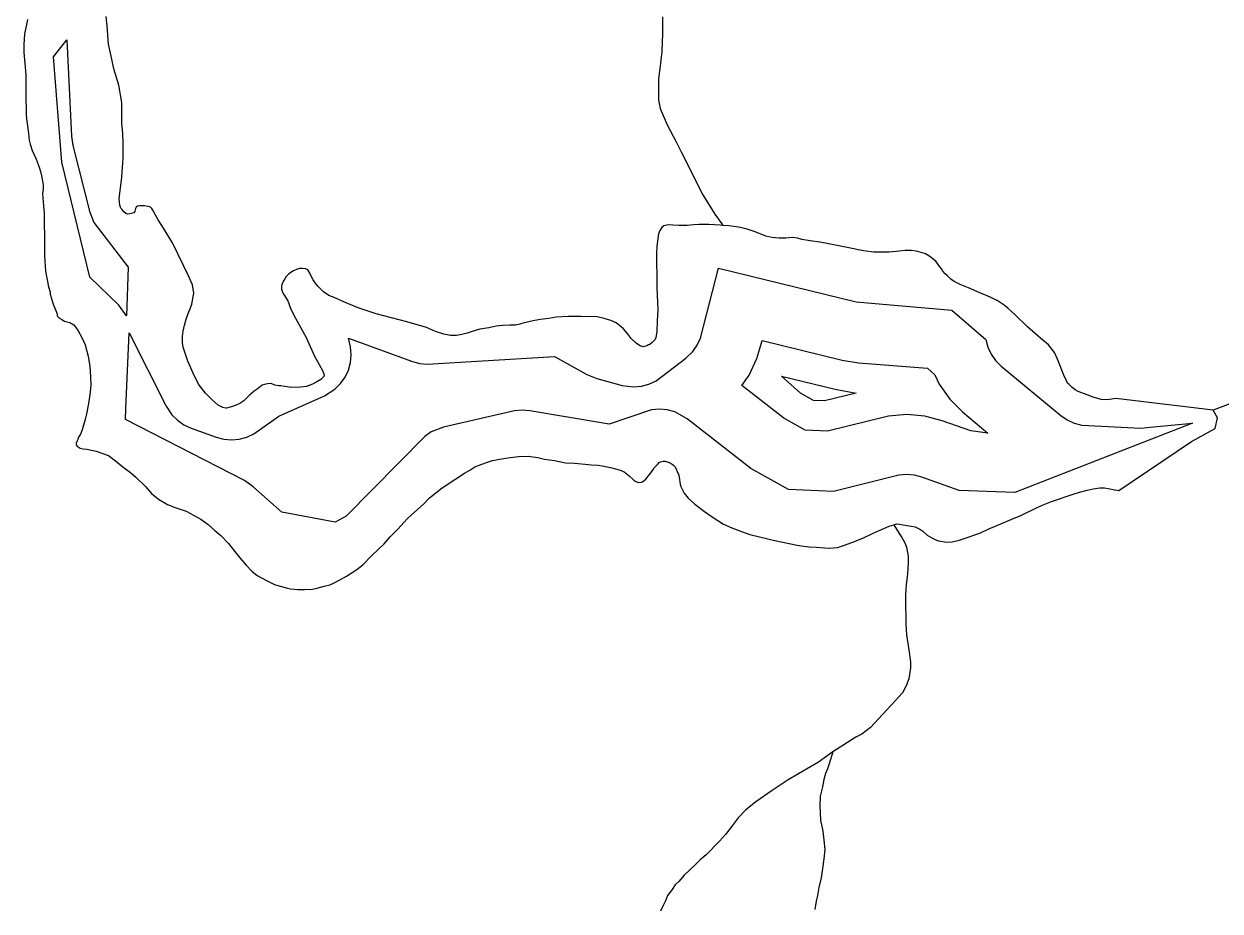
# Model space of a CAD drawing. Extents: x 2220236 to 2384410, y 720751 to 894131.
# Drawn here: x 2280882 to 2284074, y 820319 to 822687 of the extents above; entities that cross this region are included whole.
import ezdxf

# ---------------------------------------------------------------- set-up
doc = ezdxf.new("R2010")
doc.units = 0
for name, color, linetype in [('Exist Hydrographic Buffer Line', 7, 'Continuous'), ('Exist Hydrographic Creek Single Shore', 7, 'Continuous'), ('Exist Hydrographic Lake Shore', 7, 'Continuous'), ('Exist Hydrographic Misc Water Feature', 7, 'Continuous')]:
    doc.layers.add(name, color=color, linetype=linetype)

msp = doc.modelspace()

# ---------------------------------------------------------------- linework, layer by layer
at = {"layer": 'Exist Hydrographic Buffer Line'}
for points in [[(2280960.7, 822599.5), (2280995.9, 822644.2), (2281008.6, 822387.7), (2281012.3, 822362.3), (2281056.4, 822187.5), (2281068.5, 822156.9), (2281160.1, 822037.5), (2281155.6, 821907.3)], [(2281155.6, 821907.3), (2281134.5, 821935.9), (2281057.8, 822011.3), (2280982.6, 822317.9), (2280960.7, 822599.5)], [(2281712.3, 821356.9), (2281569.8, 821383.5), (2281493.8, 821451.7), (2281470.6, 821468.1), (2281152.8, 821631.3), (2281154, 821660.2), (2281162.8, 821862.1), (2281261.6, 821666.4), (2281276.6, 821643.7), (2281291.4, 821628.9), (2281308.6, 821616.9), (2281327.7, 821608.1), (2281394.5, 821583.7), (2281414.8, 821578.3), (2281435.5, 821576.5), (2281456.2, 821578.3), (2281476.5, 821583.7), (2281495.6, 821592.5), (2281561.8, 821639.9), (2281683.6, 821694.3), (2281711.7, 821711.9), (2281726.5, 821726.7), (2281738.6, 821743.9), (2281747.4, 821762.8), (2281752.7, 821783), (2281754.6, 821803.8), (2281752.7, 821824.7), (2281748.2, 821848.2), (2281916.2, 821786.3), (2281936.9, 821780.7), (2281957.6, 821778.9), (2282297.1, 821798.9), (2282383.5, 821751), (2282410.7, 821740.1), (2282477.8, 821722.2), (2282508.6, 821718.2), (2282529.3, 821720.1), (2282549.6, 821725.5), (2282568.6, 821734.3), (2282648, 821794.5), (2282666.7, 821812.3), (2282678.5, 821829.4), (2282687.4, 821848.3), (2282735.6, 822034.6), (2283103, 821944.9), (2283357.5, 821923), (2283448.3, 821844.2), (2283453.8, 821824.5), (2283462.7, 821805.6), (2283474.6, 821788.5), (2283489.3, 821773.7), (2283649.1, 821641.7), (2283665.7, 821630.4), (2283684.5, 821621.6), (2283704.8, 821616.1), (2283862.3, 821608.3), (2283896.1, 821611.6), (2284000.5, 821621.4), (2283526, 821435.8), (2283377.6, 821441.4), (2283278.1, 821477), (2283258.2, 821482.2), (2283237.5, 821484), (2283216.8, 821482.2), (2283042.3, 821439.2), (2282922.1, 821444.1), (2282821.1, 821500.5), (2282651.3, 821633), (2282618.7, 821651.1), (2282598.4, 821656.6), (2282577.7, 821658.4), (2282556.7, 821656.6), (2282443.1, 821618.5), (2282231.5, 821654.4), (2282211.6, 821656.1), (2282190.7, 821654.3), (2282001.7, 821610.9), (2281968.7, 821597.9), (2281951.2, 821585.9), (2281741.9, 821372.6), (2281712.3, 821356.9)], [(2283454.1, 821594.1), (2283408.3, 821600.4), (2283331.8, 821627.7), (2283286.1, 821639.8), (2283237.5, 821644), (2283189.1, 821639.8), (2283026.1, 821599.9), (2282966.8, 821602.4), (2282909.8, 821634.2), (2282797.9, 821721.8), (2282817.2, 821749.4), (2282837.7, 821793.6), (2282845.9, 821820.2), (2282851.4, 821841.6), (2283065.3, 821789.5), (2283109.2, 821782.4), (2283292.5, 821767.7), (2283312.6, 821750.3), (2283324.1, 821725.6), (2283352.1, 821685.6), (2283386.6, 821651.1), (2283454.1, 821594.1)], [(2283017.9, 821680.4), (2282989, 821681.5), (2282954.3, 821701), (2282903.5, 821746.6), (2283046.4, 821711.8), (2283103, 821701.6), (2283017.9, 821680.4)]]:
    msp.add_lwpolyline(points, dxfattribs=at)
at = {"layer": 'Exist Hydrographic Creek Single Shore'}
msp.add_lwpolyline([(2284360.1, 821727.3), (2284307.9, 821738.2), (2284247.2, 821728.5), (2284055.1, 821655.8)], dxfattribs=at)
at = {"layer": 'Exist Hydrographic Lake Shore'}
for points in [[(2281327.1, 822000.5), (2281321.1, 822014.4), (2281278.3, 822102.2), (2281253.9, 822142), (2281239.9, 822163.7), (2281231.7, 822177.9), (2281225.7, 822189.5), (2281222.9, 822194.5), (2281219.3, 822197.9), (2281213.5, 822199.6), (2281203.3, 822201.5), (2281191.2, 822201.7), (2281184.3, 822200.2), (2281181.3, 822197.7), (2281179.6, 822193.8), (2281177.8, 822187.2), (2281174.7, 822183), (2281171.8, 822181.5), (2281163.9, 822180), (2281158.6, 822179.4), (2281153.7, 822181.2), (2281148.2, 822185.2), (2281143.8, 822191.2), (2281140.6, 822195.2), (2281137.4, 822202.8), (2281136.3, 822211.1), (2281135.5, 822220.9), (2281142.9, 822277.2), (2281142.9, 822278.8), (2281146.3, 822328.9), (2281146.1, 822367.3), (2281145.7, 822395.2), (2281143.3, 822420.8), (2281142.8, 822477.3), (2281134.6, 822523.3), (2281121.7, 822567.2), (2281116, 822592.6), (2281107.6, 822633.1), (2281103.7, 822681.4), (2281101, 822707.1)], [(2280891.2, 822698.9), (2280887.2, 822681), (2280883.2, 822660.7), (2280881.6, 822631.2), (2280881.8, 822610.6), (2280884.2, 822581), (2280886.5, 822550.8), (2280887, 822508.8), (2280887.1, 822482.5), (2280887.3, 822462.2), (2280887.9, 822444.8), (2280888.7, 822433.3), (2280891.8, 822408.7), (2280894.1, 822394.8), (2280896, 822376.8), (2280898.1, 822365.9), (2280904, 822348.7), (2280914.6, 822325.5), (2280922.7, 822304.7), (2280926.1, 822293.1), (2280928.8, 822281), (2280931.7, 822262.9), (2280933.2, 822255.3), (2280933, 822247.1), (2280931.4, 822233.3), (2280933.7, 822201.2), (2280935.6, 822181.4), (2280936, 822151.2), (2280936.4, 822123.4), (2280936.5, 822097.1), (2280936.9, 822067.6), (2280939, 822027.2), (2280943.4, 822003.5), (2280947.6, 821985.4), (2280951.6, 821971.2), (2280951.8, 821965.6), (2280960.1, 821939.2), (2280966.3, 821923.3), (2280968.2, 821917.7), (2280970, 821911.8), (2280970.3, 821907.8), (2280976.4, 821901.8), (2280982.5, 821897.7), (2280990.3, 821893.3)], [(2282578.5, 822135.3), (2282575.4, 822126.2), (2282570.8, 822093.4), (2282570, 822073.8), (2282570.6, 821991.8), (2282570.8, 821983.6), (2282573.5, 821923.8), (2282571.9, 821894.3), (2282570.6, 821865.5), (2282569.9, 821859.9), (2282568, 821850.1), (2282566.3, 821844.3), (2282558.5, 821836.2), (2282552.2, 821831.4), (2282548.2, 821829.9), (2282544.3, 821827.7), (2282538, 821826.2), (2282534.4, 821825.2), (2282526.2, 821828), (2282516.2, 821833.8), (2282502, 821847.2), (2282491.8, 821861.6), (2282481.9, 821873.2), (2282471.3, 821882.3), (2282461.9, 821889.1), (2282447.6, 821895.3), (2282429.7, 821900.6), (2282411.7, 821904.9), (2282367.5, 821905.8), (2282334, 821905.8), (2282301.8, 821903.9), (2282282.1, 821901), (2282259.7, 821897.5), (2282236, 821893.1), (2282210, 821887.1), (2282204.7, 821885.5)], [(2282747.1, 822148.8), (2282739.2, 822150), (2282709.1, 822151.3), (2282683.1, 822151.1), (2282669, 822150.4), (2282651.3, 822148.5), (2282629, 822149), (2282613.3, 822150), (2282601.1, 822150.2), (2282589.6, 822148.2), (2282583.6, 822143.4), (2282578.5, 822135.9), (2282578.5, 822135.3)], [(2284055.1, 821655.8), (2283795.9, 821686.9), (2283784.7, 821685.5), (2283770.6, 821683.2), (2283756.8, 821684.5), (2283735, 821690.5), (2283719, 821696.7), (2283694.9, 821706.1), (2283686.8, 821710.5), (2283678.8, 821716.3), (2283670.7, 821724), (2283666.5, 821728), (2283662.8, 821735.6), (2283656.5, 821749.5), (2283640, 821791.9), (2283631.8, 821810.1), (2283615.8, 821830.1), (2283595.2, 821846.9), (2283559.8, 821878.8), (2283527, 821910.6), (2283507, 821928.1), (2283497.7, 821935.8), (2283478.6, 821948.4), (2283450.6, 821962.1), (2283434.7, 821968.3), (2283416.5, 821975.9), (2283402.2, 821982.1), (2283380.4, 821991.4), (2283364.5, 821999.3), (2283354.8, 822006), (2283346.1, 822014.4), (2283339.7, 822019.5), (2283334.2, 822026.8), (2283330.1, 822032.8), (2283326, 822038.4), (2283314.8, 822053.4), (2283303.8, 822062.8), (2283296.1, 822067.9), (2283287.6, 822073), (2283275.9, 822076.5), (2283263.8, 822080.1), (2283249.8, 822082), (2283233.7, 822082.3), (2283209.7, 822079.6), (2283189.7, 822077.3), (2283169.7, 822077.8), (2283149.7, 822077.5), (2283121.9, 822081.4), (2283087.6, 822088.6), (2283047.7, 822096.7), (2283005.2, 822104.1), (2282979.4, 822107.9), (2282957.5, 822111.7), (2282945.8, 822115.2), (2282932.7, 822116.5), (2282915.3, 822115.2), (2282897.2, 822114.6), (2282877.6, 822116.6), (2282861.3, 822120.2), (2282833.3, 822132.3), (2282809.2, 822140.3), (2282788.9, 822144), (2282763.1, 822147.8), (2282747.1, 822148.8)], [(2282204.7, 821885.5), (2282193.5, 821883.1), (2282178.1, 821882.8), (2282159.3, 821881.6), (2282141.9, 821880.3), (2282122.2, 821875.8), (2282098.1, 821872), (2282078, 821865.9), (2282064.1, 821861.2), (2282050, 821857.6), (2282036.1, 821855.2), (2282020.1, 821854.9), (2282002.1, 821858.6), (2281980.3, 821866.2), (2281956.2, 821876.6), (2281903.7, 821891.8), (2281821.8, 821913.1), (2281773.6, 821928.9), (2281737.5, 821944.4), (2281709.3, 821956.5), (2281695.3, 821962.3), (2281681.4, 821971.8), (2281675.3, 821977.5), (2281667.2, 821985.9), (2281659.2, 821995.9), (2281653.2, 822003.6), (2281648.7, 822011.9), (2281645, 822021.8), (2281639, 822030.1), (2281632.8, 822033.5), (2281624.6, 822034.3), (2281617.1, 822033.8), (2281608.8, 822031.4), (2281600.9, 822027.6), (2281588.9, 822019.7), (2281581.8, 822012.3), (2281578.1, 822006.8), (2281573.7, 821999.3), (2281571.7, 821995.4), (2281570.2, 821990.5), (2281569.2, 821987.3), (2281569.3, 821979.1), (2281571.5, 821970.8), (2281575.6, 821964.8), (2281585.7, 821947.6), (2281593.8, 821925.1), (2281606.1, 821901.2), (2281620.3, 821875.3), (2281634.6, 821849.8), (2281656.8, 821800.1), (2281669.1, 821777.6), (2281679, 821760.3), (2281683.3, 821750.4), (2281682.3, 821745.5), (2281673.9, 821738.1), (2281663.6, 821731.8), (2281651.7, 821725.5), (2281635.5, 821719.2), (2281619.7, 821717.3), (2281595.7, 821716.8), (2281577.7, 821718.8), (2281567.6, 821720.6), (2281561.7, 821720.8), (2281551.6, 821722.6), (2281541.8, 821727.1), (2281531.6, 821726.3), (2281523.4, 821724.8), (2281517.5, 821722.7), (2281503.8, 821712.1), (2281495.8, 821706.7), (2281483.8, 821696.1), (2281468.1, 821681), (2281458.1, 821673.7), (2281450.1, 821669.9), (2281438.2, 821665.9), (2281422.4, 821661.3), (2281420.4, 821661.4), (2281412.6, 821663.2), (2281400.3, 821669.3), (2281384.1, 821683.4), (2281365.8, 821701.2), (2281347.6, 821725.2), (2281333.5, 821755), (2281323.4, 821776.5), (2281319.4, 821786.5), (2281307, 821824.4), (2281304.7, 821836.9), (2281304.7, 821852.4), (2281306.3, 821866.4), (2281310.5, 821882.7), (2281314.2, 821899.1), (2281319.7, 821914.4), (2281325.9, 821929), (2281330.1, 821938.7), (2281334.9, 821968.2), (2281331.5, 821990.5), (2281327.1, 822000.5)], [(2280990.3, 821893.3), (2280996.2, 821891.5), (2281004.3, 821889.7), (2281014.4, 821884), (2281020.5, 821876.3), (2281026.5, 821868), (2281036.6, 821849.7), (2281044.8, 821829.9), (2281053.3, 821800.2), (2281057.3, 821772.2), (2281059.7, 821745.9), (2281059.9, 821722.3), (2281058.2, 821704.3), (2281054.3, 821673.9), (2281048.5, 821646.1), (2281045.2, 821631.4), (2281041, 821616.1), (2281037.1, 821603.7), (2281032.3, 821592.3), (2281027.2, 821584.2), (2281025.1, 821577.7), (2281023.4, 821573.8), (2281021.3, 821568), (2281021.2, 821565.7), (2281021.2, 821563), (2281023.4, 821559.7), (2281031.5, 821554.6), (2281039.7, 821552.8), (2281049.8, 821551.9), (2281074, 821546.5), (2281107.5, 821535), (2281125.6, 821520.9), (2281145.9, 821504.7), (2281166, 821489.5), (2281180.1, 821477.1), (2281206.5, 821451.9), (2281222.5, 821433.6), (2281240.6, 821418.4), (2281264.5, 821403.8), (2281285, 821396.2), (2281314.7, 821386.4), (2281353.3, 821365.3), (2281373.3, 821350.8), (2281391.4, 821335), (2281407.5, 821321.5), (2281427.7, 821299.8), (2281443.7, 821279.8), (2281457.7, 821262.1), (2281474.4, 821242.1), (2281490.1, 821226.3), (2281504.3, 821214.5), (2281528.6, 821200.9), (2281550.7, 821190.6), (2281565.7, 821186.1), (2281584.6, 821180.7), (2281592.8, 821178.9), (2281612.8, 821176.9), (2281630.8, 821177.5), (2281650.5, 821177.7), (2281660.7, 821180.1), (2281682.5, 821186.3), (2281698.3, 821189.9), (2281708.2, 821193.9), (2281726.5, 821204), (2281742.1, 821212.9), (2281770.3, 821231), (2281786, 821243.2), (2281810.1, 821267.9), (2281843.2, 821299.4), (2281859, 821317.7), (2281879.1, 821338), (2281904.6, 821366), (2281914.7, 821375.6), (2281948.4, 821406.1), (2281964.2, 821422.2), (2281997.9, 821448.7), (2282031.8, 821470.9), (2282057.7, 821487.5), (2282071.6, 821495.4), (2282085.3, 821504.3), (2282103.5, 821512.1), (2282118.3, 821516.7), (2282132.2, 821521.3), (2282152, 821524.9), (2282173.4, 821528.7), (2282201.6, 821532), (2282227.2, 821533.1), (2282253.1, 821529.3), (2282271, 821525), (2282297.2, 821521.9), (2282327.2, 821515.7), (2282351.2, 821514.2), (2282379, 821512), (2282395, 821510), (2282413, 821509), (2282425.1, 821507.1), (2282447.4, 821503.3)], [(2283203.5, 821349.9), (2283210.4, 821352.1), (2283218.6, 821351.9), (2283238.2, 821348.2), (2283250.3, 821346.3), (2283260.4, 821344.5), (2283272.4, 821338.6), (2283280.5, 821332.6), (2283292.4, 821322.5), (2283304.7, 821315), (2283316.7, 821308.9), (2283322.6, 821307.1), (2283344.5, 821303.4), (2283358.6, 821304.7), (2283378.7, 821309.2), (2283390.6, 821313.2), (2283432.6, 821327.8), (2283454.5, 821338.2), (2283478.3, 821348.2), (2283488.2, 821352.2), (2283518, 821364.7), (2283541.8, 821374.7), (2283583.5, 821395.2), (2283601.8, 821403), (2283623.6, 821411.7), (2283681.4, 821431.9), (2283698.2, 821437.1), (2283719, 821442.6), (2283735.2, 821446.2), (2283752.6, 821448.4), (2283765.1, 821448.8), (2283775.2, 821447), (2283793.1, 821443.3), (2283803.3, 821441.5), (2283997.1, 821572), (2284060.9, 821606.6), (2284066.7, 821635.5), (2284055.1, 821655.8)], [(2282447.4, 821503.3), (2282463.7, 821498.7), (2282475.4, 821495.2), (2282479.3, 821493.5), (2282483.5, 821491.1), (2282497.1, 821481), (2282509.6, 821469.2), (2282514.8, 821465.9), (2282521.6, 821463.1), (2282529.5, 821463.9), (2282532.8, 821464.5), (2282537.8, 821468.7), (2282541.5, 821471.9), (2282551.2, 821483.8), (2282559.7, 821496.1), (2282563.1, 821501.6), (2282572.2, 821511.2), (2282577.2, 821516.1), (2282580.5, 821517.6), (2282587.1, 821520.1), (2282593, 821520), (2282603.4, 821516.5), (2282611.2, 821512.1), (2282615.1, 821508.7), (2282619.2, 821504.7), (2282625.2, 821492.1), (2282629.3, 821482.2), (2282631.3, 821470.7), (2282631.9, 821464.1), (2282633.6, 821454.2), (2282644, 821434.3), (2282653.9, 821421), (2282672, 821405.2), (2282698.1, 821385), (2282718.5, 821371.4), (2282748.6, 821351.8), (2282770.7, 821341.5), (2282796.7, 821332.1), (2282818.5, 821324.1), (2282866.8, 821312.6), (2282880.9, 821309), (2282944.9, 821295.2), (2282962.9, 821293.2), (2282976.9, 821291.3), (2282996.9, 821290.2), (2283018.8, 821288.1), (2283031, 821287.9), (2283052.7, 821289.7), (2283068.8, 821294.3), (2283091, 821303), (2283120.7, 821314.6), (2283146.6, 821327.1), (2283162.4, 821333.4), (2283190.6, 821345.9), (2283203.5, 821349.9)]]:
    msp.add_lwpolyline(points, dxfattribs=at)
at = {"layer": 'Exist Hydrographic Misc Water Feature'}
for points in [[(2282585.4, 822705.8), (2282585.5, 822661.5), (2282584.1, 822613), (2282578.6, 822567.2), (2282574.8, 822541.1), (2282574.9, 822513.2), (2282575.2, 822483.7), (2282579.4, 822461.6), (2282597.8, 822417.6), (2282622.1, 822372.2), (2282636.3, 822344), (2282693.6, 822230.3), (2282725.7, 822178.8), (2282744.2, 822153.2), (2282747.1, 822148.8)], [(2283203.5, 821349.9), (2283217.4, 821326.7), (2283224.7, 821315.7), (2283227.6, 821310.1), (2283232.6, 821301.7), (2283237, 821290.2), (2283239.1, 821280.3), (2283241.1, 821266.2), (2283241, 821248.1), (2283239.4, 821218), (2283235.6, 821190.8), (2283234, 821162.3), (2283234.1, 821134.4), (2283234.7, 821102.3), (2283234.7, 821084.3), (2283237.1, 821056.3), (2283243.5, 821016.2), (2283247.7, 820983.9), (2283248, 820968.5), (2283243.5, 820939.1), (2283236.2, 820920.2), (2283226.3, 820901.7), (2283196.8, 820869.5), (2283173, 820843.8), (2283140.4, 820809.1), (2283118.1, 820791.5), (2283101.5, 820783), (2283069.6, 820762.3), (2283050, 820750.2), (2283040.4, 820743.9)], [(2283040.4, 820743.9), (2283024.4, 820732.1), (2283002.1, 820716.1), (2282980.5, 820703.5), (2282948.6, 820685.1), (2282920.7, 820669.3), (2282878.8, 820640.6), (2282835.2, 820610.4), (2282807.5, 820588), (2282787.5, 820568.1), (2282771.9, 820546.1), (2282754.1, 820523.5), (2282738.3, 820505.8), (2282702.7, 820468.8), (2282686.7, 820455.4), (2282673, 820442.5), (2282643.2, 820414.3), (2282629.1, 820398.2), (2282619.4, 820388.5), (2282611.3, 820376.6), (2282599.5, 820360.4), (2282593.6, 820346.4), (2282585.7, 820330.2), (2282580.6, 820318.8)], [(2283040.4, 820743.9), (2283030.2, 820712.3), (2283026.3, 820698.3), (2283020.5, 820686.2), (2283016.5, 820669.9), (2283012.8, 820650.3), (2283006.8, 820625.8), (2283005.2, 820599.6), (2283007.7, 820561.9), (2283014, 820532.2), (2283016.1, 820508.2), (2283018.6, 820483.6), (2283016.7, 820458.4), (2283012.9, 820432.2), (2283008.8, 820407.7), (2283003.3, 820381.6), (2282999.3, 820360.3), (2282995.7, 820345.6), (2282992, 820322.8)]]:
    msp.add_lwpolyline(points, dxfattribs=at)

doc.saveas('drawing.dxf')
